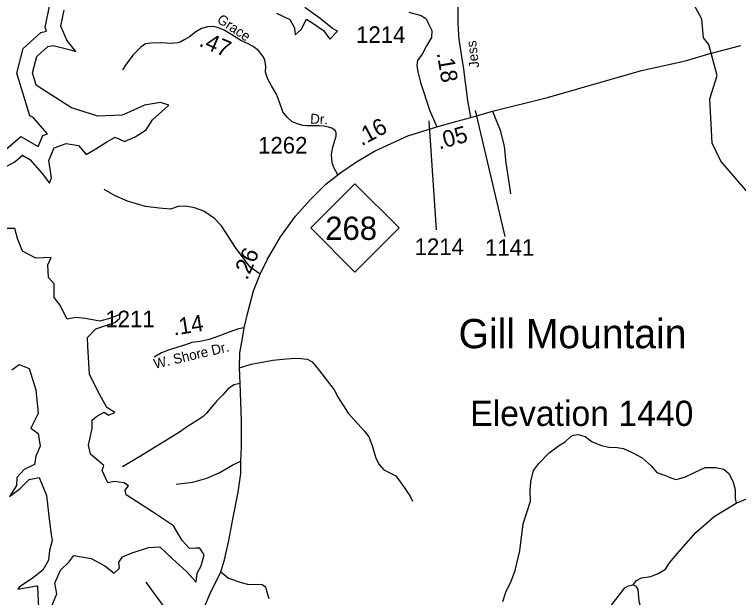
# Model space of a CAD drawing. Extents: x 1248224 to 1454986, y 825081 to 985870.
# Drawn here: x 1330449 to 1335904, y 865144 to 869534 of the extents above; entities that cross this region are included whole.
import ezdxf

# ---------------------------------------------------------------- set-up
doc = ezdxf.new("R2010")
doc.units = 0
for name, color, linetype in [('Exist Geographical Mountain Summit Elevation Number Label', 7, 'Continuous'), ('Exist Geographical Mountain Summit Label', 7, 'Continuous'), ('Exist Hydrographic Buffer Line', 7, 'Continuous'), ('Exist Hydrographic Misc Water Feature', 7, 'Continuous'), ('Exist Hydrographic Reservoir', 7, 'Continuous'), ('Exist Road Non-System Type 51', 7, 'Continuous'), ('Exist Road Primary NC Attributed', 7, 'Continuous'), ('Exist Road Primary NC Mileage Hundredths English Label', 7, 'Continuous'), ('Exist Road Primary NC Shield CELL', 7, 'Continuous'), ('Exist Road Primary NC Shield Number Label', 7, 'Continuous'), ('Exist Road Secondary Mileage Hundredths English Label', 7, 'Continuous'), ('Exist Road Secondary Type 51 Attributed', 7, 'Continuous'), ('Exist Road Secondary Type 51 Label', 7, 'Continuous'), ('Exist Road Secondary Type 51 Number Label', 7, 'Continuous')]:
    doc.layers.add(name, color=color, linetype=linetype)

msp = doc.modelspace()

# ---------------------------------------------------------------- linework, layer by layer
at = {"layer": 'Exist Hydrographic Buffer Line'}
msp.add_lwpolyline([(1330385.4, 868518.6), (1330496.8, 868615.2), (1330627.9, 868540.3), (1330662, 868622.2), (1330699.3, 868635.2), (1330590, 868759.1), (1330564, 868770.7), (1330466.6, 869091.2), (1330514.9, 869278.7), (1330647.1, 869398.4), (1330691.8, 869407.4), (1330680.4, 869435.4), (1330717.5, 869621)], dxfattribs=at)
at = {"layer": 'Exist Hydrographic Misc Water Feature'}
for points in [[(1335640.9, 869358.5), (1335626.8, 869499.9), (1335578.9, 869592.8), (1335596.9, 870019.3), (1335647.9, 870074)], [(1335742.9, 869074.1), (1335680.9, 869308.4), (1335640.9, 869358.5)], [(1336339.9, 867785.1), (1336323.9, 867818.2), (1336257.9, 867836), (1336022.9, 868139.5), (1335770.9, 868430.1), (1335706.9, 868566), (1335688.9, 868898), (1335742.9, 869074.1)]]:
    msp.add_lwpolyline(points, dxfattribs=at)
at = {"layer": 'Exist Hydrographic Reservoir'}
for points in [[(1332424.2, 869543.7), (1332523.2, 869496.1), (1332558.9, 869432.7), (1332562.9, 869381.1), (1332610.4, 869420.8), (1332650, 869500.1), (1332705.5, 869464.4), (1332776.8, 869412.8), (1332824.4, 869349.4), (1332883.8, 869408.9), (1332844.2, 869428.7), (1332753.1, 869504), (1332638.1, 869587.3)], [(1330352.1, 868370.3), (1330451.1, 868423.6), (1330510.5, 868475.1), (1330566, 868443.4), (1330657.1, 868336.3), (1330712.6, 868265), (1330728.5, 868304.6), (1330708.6, 868435.5), (1330748.3, 868530.6), (1330839.4, 868562.4), (1330930.6, 868546.5), (1330990, 868479.1), (1331061.3, 868522.7), (1331144.5, 868574.3), (1331207.9, 868610), (1331279.3, 868578.2), (1331358.5, 868613.9), (1331441.7, 868665.5), (1331489.3, 868740.8), (1331536.9, 868784.4), (1331580.4, 868820.1), (1331612.1, 868851.9), (1331548.7, 868871.7), (1331429.9, 868851.9), (1331318.9, 868800.3), (1331259.5, 868776.5), (1331077.2, 868768.6), (1330879, 868832), (1330676.9, 868958.9), (1330613.5, 869002.6), (1330585.8, 869093.8), (1330617.5, 869216.7), (1330700.7, 869292), (1330740.3, 869300), (1330871.1, 869268.2), (1330910.7, 869256.4), (1330843.4, 869339.6), (1330799.8, 869446.7), (1330823.6, 869565.7)], [(1330704.8, 867553.4), (1330700.8, 867648.5), (1330724.6, 867704.1), (1330609.7, 867700.1), (1330510.6, 867751.6), (1330471, 867846.8), (1330451.2, 867922.2), (1330344.2, 867922.2)], [(1330725.4, 865068.9), (1330769, 865172), (1330753.1, 865251.3), (1330796.7, 865350.5), (1330860.1, 865409.9), (1330895.8, 865461.5), (1331026.5, 865437.7), (1331129.6, 865382.2), (1331200.9, 865326.7), (1331240.5, 865366.3), (1331236.6, 865409.9), (1331264.3, 865449.6), (1331335.6, 865481.3), (1331458.5, 865521), (1331545.7, 865524.9), (1331636.8, 865437.7), (1331747.8, 865338.6), (1331819.1, 865259.2), (1331827, 865326.7), (1331854.7, 865382.2), (1331878.5, 865465.5), (1331846.8, 865517), (1331815.1, 865517), (1331767.6, 865513), (1331712.1, 865572.5), (1331648.7, 865683.6), (1331490.2, 865790.6), (1331292, 865917.5), (1331284.1, 865953.2), (1331307.9, 865984.9), (1331276.2, 866008.7), (1331200.9, 866016.7), (1331153.3, 866008.7), (1331109.8, 866099.9), (1331121.6, 866139.6), (1331022.6, 866222.9), (1331006.7, 866290.3), (1331034.5, 866417.2), (1331034.5, 866480.6), (1331066.2, 866508.4), (1331125.6, 866540.1), (1331157.3, 866516.3), (1331204.9, 866536.2), (1331145.4, 866575.8), (1331078.1, 866698.7), (1331014.7, 866825.6), (1331010.7, 866908.9), (1331002.8, 867035.8), (1330998.8, 867103.2), (1331062.2, 867166.7), (1331204.9, 867214.3), (1331243.7, 867248), (1331243.7, 867275.8), (1331164.5, 867244), (1331093.1, 867224.2), (1330982.2, 867244), (1330910.9, 867252), (1330847.4, 867240.1), (1330792, 867347.1), (1330748.4, 867402.7), (1330748.4, 867505.8), (1330704.8, 867553.4)], [(1330428.8, 866859.6), (1330484.3, 866899.3), (1330559.6, 866867.6), (1330611.1, 866708.9), (1330627, 866530.5), (1330571.5, 866419.4), (1330627, 866379.8), (1330642.8, 866284.6), (1330611.1, 866209.3), (1330599.2, 866145.8), (1330523.3, 866107.9), (1330467.8, 866048.4), (1330463.8, 865988.9), (1330412.3, 865905.6), (1330491.6, 865965.1), (1330558.9, 866032.5), (1330634.2, 866048.4), (1330689.7, 865913.6), (1330713.5, 865715.3), (1330725.4, 865620.1), (1330733.3, 865572.5), (1330713.5, 865497.2), (1330705.6, 865425.8), (1330662, 865350.5), (1330582.7, 865287), (1330487.6, 865223.6), (1330475.7, 865207.7), (1330614.4, 865231.5), (1330622.3, 865231.5), (1330626.3, 865168), (1330630.3, 865068.9)]]:
    msp.add_lwpolyline(points, dxfattribs=at)
at = {"layer": 'Exist Road Non-System Type 51'}
for points in [[(1334051.2, 868806.2), (1334108.8, 868662.2), (1334137.5, 868539.1), (1334150.6, 868416.1), (1334176.8, 868253.8), (1334187.2, 868183.1)], [(1332301.5, 867579.3), (1332223.9, 867630.7), (1332114, 867779.9), (1332009.4, 867942.2), (1331957.1, 867997.2), (1331876, 868052.2), (1331805.3, 868078.4), (1331739.9, 868091.5), (1331682.4, 868088.8), (1331624.8, 868067.9), (1331538.5, 868075.7), (1331436.5, 868088.8), (1331300.4, 868128.1), (1331208.9, 868170), (1331125.1, 868217.1)], [(1332145.3, 866872.8), (1332231.7, 866900.3), (1332395.7, 866931.4), (1332497.5, 866941.8), (1332563, 866946.9), (1332609.6, 866945.2), (1332654.5, 866938.3), (1332692.4, 866919.3), (1332739, 866860.6), (1332858.1, 866706.9), (1332887.4, 866649.9), (1332963.4, 866532.5), (1333085.1, 866400.2), (1333117.9, 866353.5), (1333143.8, 866287.9), (1333173.1, 866194.7), (1333197.2, 866146.3), (1333230, 866108.4), (1333268, 866089.4), (1333321.5, 866060), (1333387.1, 865970.2), (1333433.4, 865901.7), (1333447.2, 865870.7)], [(1332149.1, 866754.7), (1332102.5, 866745.3), (1332054.2, 866710.8), (1332017.9, 866669.3), (1331973.1, 866624.4), (1331936.8, 866581.3), (1331897.1, 866532.9), (1331871.3, 866507), (1331833.3, 866482.8), (1331738.4, 866422.4), (1331691.8, 866389.6), (1331398.5, 866208.3), (1331263.9, 866128.8)], [(1334129.9, 865113.5), (1334150.6, 865184.3), (1334192, 865267.2), (1334221.4, 865348.4), (1334255.9, 865496.9), (1334281.7, 865698.9), (1334336.7, 865868.7), (1334335, 865944.7), (1334338.4, 866017.2), (1334360.8, 866101.8), (1334397.1, 866150.1), (1334478.2, 866233), (1334555.8, 866291.7), (1334597.2, 866315.9), (1334640.4, 866357.3), (1334659.4, 866367.7), (1334697.3, 866371.2), (1334749.1, 866357.3), (1334800.8, 866317.6), (1334878.5, 866286.6), (1334928.5, 866276.2), (1334990.7, 866274.5), (1335039, 866265.8), (1335108, 866233), (1335178, 866195.4), (1335247, 866136.6), (1335290.1, 866086.6), (1335354, 866062.4), (1335393.6, 866045.1), (1335431.6, 866033), (1335462.7, 866039.9), (1335504.1, 866053.8), (1335576.5, 866088.3), (1335651.8, 866122.9), (1335731.8, 866122.9), (1335793.3, 866110.6), (1335833.3, 866076.7), (1335864.1, 866012), (1335879.5, 865956.6), (1335879.5, 865888.8), (1335887.2, 865855)], [(1331667.6, 865998.6), (1331793.6, 866012.4), (1331898.9, 866043.5), (1331990.3, 866083.2), (1332093.8, 866143.6), (1332156, 866171.3)], [(1335887.2, 865855), (1336036.4, 865916.5)], [(1335110.7, 865239.9), (1335134.8, 865272.7), (1335172.8, 865291.7), (1335243.5, 865303.8), (1335298.8, 865324.5), (1335354, 865359), (1335385, 865405.6), (1335426.4, 865455.7), (1335488.6, 865528.2), (1335582.5, 865633.2), (1335721, 865753.3), (1335887.2, 865855)], [(1332004.1, 865338.2), (1332060.8, 865290), (1332157.4, 865257.2), (1332204, 865245.1), (1332252.3, 865243.4), (1332286.8, 865245.1), (1332314.5, 865241.7), (1332340.3, 865224.4), (1332349, 865195), (1332364.5, 865136.3)], [(1331438, 865260), (1331567.1, 865083.7), (1331598.5, 865038.3), (1331614.2, 864982.4), (1331629.9, 864853.3), (1331624.6, 864776.5), (1331605.5, 864725.9), (1331600.2, 864684), (1331607.2, 864663.1), (1331617.7, 864643.9)], [(1333779.9, 864227.2), (1333817.9, 864230.6), (1333878.2, 864239.3), (1333921.4, 864261.7), (1333945.5, 864287.6), (1333978.3, 864349.8), (1334028.4, 864475.8), (1334119.8, 864563.9), (1334194, 864627.8), (1334273.4, 864703.8), (1334307.9, 864753.8), (1334333.8, 864764.2), (1334371.7, 864764.2), (1334418.3, 864753.8), (1334517.3, 864726.4), (1334615.6, 864723), (1334667.4, 864755.8), (1334719.1, 864804.1), (1334819.2, 864942.3), (1334912.2, 865041.3), (1335046.8, 865217.4), (1335074.4, 865231.2), (1335110.7, 865239.9)], [(1335110.7, 865239.9), (1335129.7, 865229.5), (1335145.2, 865203.6), (1335153.8, 865117.3), (1335195.2, 864954.9), (1335229.7, 864815.1), (1335233.2, 864721.8), (1335231.5, 864670), (1335222.8, 864623.4), (1335200.4, 864433.5), (1335217.7, 864241.8), (1335257.3, 864077.8), (1335274.6, 863982.8), (1335274.6, 863879.2), (1335291.9, 863782.5), (1335312.6, 863696.2), (1335353.7, 863481.3)]]:
    msp.add_lwpolyline(points, dxfattribs=at)
at = {"layer": 'Exist Road Primary NC Attributed'}
for points in [[(1333888.7, 868758.1), (1334051.2, 868806.2), (1334466, 868910.3), (1335174.1, 869111.6), (1335505.8, 869186.2), (1335680.3, 869238.5), (1335921.5, 869299.9)], [(1333630.6, 868688), (1333775.1, 868727.8), (1333888.7, 868758.1)], [(1332885.9, 868327.9), (1332907.9, 868345), (1333025.9, 868424.4), (1333161.4, 868505.7), (1333412.9, 868620), (1333630.6, 868688)], [(1332179.9, 867175.4), (1332208.6, 867290.8), (1332251.2, 867453.5), (1332301.5, 867579.3), (1332355.7, 867691.6), (1332452.4, 867860.1), (1332565.4, 868015.8), (1332679.6, 868141.7), (1332795.7, 868257.8), (1332885.9, 868327.9)], [(1331924.8, 865175.6), (1332004.1, 865338.2), (1332031.2, 865427.3), (1332064.1, 865572.6), (1332095, 865733.3), (1332135.6, 865938.7), (1332154.9, 866078.2), (1332156, 866171.3), (1332160.8, 866281.5), (1332158.8, 866477.1), (1332149.1, 866754.7), (1332145.3, 866872.8), (1332147.2, 866987), (1332166.5, 867093.5), (1332179.9, 867175.4)], [(1330101.8, 863565.2), (1330289.2, 863623), (1330480.8, 863704.3), (1330670.4, 863805), (1330858.1, 863911.5), (1330999.3, 864006.4), (1331091.3, 864079.1), (1331205.4, 864168.2), (1331321.5, 864276.7), (1331414.4, 864379.3), (1331505.3, 864489.7), (1331617.7, 864643.9), (1331733.1, 864798.2), (1331802.8, 864918.3), (1331880.2, 865075.1), (1331924.8, 865175.6)]]:
    msp.add_lwpolyline(points, dxfattribs=at)
at = {"layer": 'Exist Road Primary NC Shield CELL'}
msp.add_lwpolyline([(1332681.5, 867926.7), (1333014.5, 868259.7), (1333347.5, 867926.7), (1333014.5, 867593.8)], close=True, dxfattribs=at)
at = {"layer": 'Exist Road Secondary Type 51 Attributed'}
for points in [[(1333888.7, 868758.1), (1333864.9, 868886.4), (1333835.9, 869122.7), (1333799.2, 869345.4), (1333791.4, 869465.4), (1333793.3, 869566.1), (1333795.3, 869625.4), (1333812.4, 869681.8)], [(1333419.7, 869552.4), (1333514.5, 869527.2), (1333551.3, 869502), (1333564.8, 869474.9), (1333593.8, 869412.9), (1333590, 869360.6), (1333553.2, 869298), (1333520.3, 869236), (1333485.5, 869187.6), (1333481.6, 869150.8), (1333487.4, 869102.4), (1333508.7, 869021.1), (1333578.4, 868808.1), (1333630.6, 868688)], [(1332885.9, 868327.9), (1332856.8, 868377.1), (1332842.6, 868417.9), (1332837.9, 868479.2), (1332848.9, 868534.2), (1332859.9, 868576.6), (1332872.5, 868617.4), (1332872.5, 868630), (1332872.5, 868644.1), (1332864.6, 868659.8), (1332841.1, 868678.6), (1332814.4, 868686.5), (1332776.7, 868694.3), (1332745.3, 868695.9), (1332687.3, 868695.9), (1332651.2, 868695.9), (1332622.9, 868699.1), (1332582.1, 868710.1), (1332541.3, 868725.8), (1332506.8, 868758.7), (1332470.7, 868801.1), (1332447.1, 868875), (1332424, 868935.4), (1332384.8, 868998.2), (1332354.9, 869053.2), (1332340.8, 869100.3), (1332342.4, 869142.7), (1332334.5, 869193), (1332320.4, 869221.2), (1332289, 869263.6), (1332248.2, 869291.9), (1332209, 869313.9), (1332154.1, 869337.5), (1332088.1, 869381.4), (1332028.5, 869416), (1331987.7, 869433.3), (1331951.6, 869442.7), (1331903.6, 869440.9), (1331858.1, 869429.9), (1331815.7, 869404.8), (1331768.6, 869367.1), (1331734.1, 869346.6), (1331702.7, 869327.8), (1331680.7, 869319.9), (1331633.6, 869316.8), (1331558.3, 869319.9), (1331476.7, 869318.4), (1331437.5, 869313.7), (1331401.4, 869287), (1331341.7, 869227.3), (1331285.6, 869153.5), (1331263.6, 869117.4)], [(1332179.9, 867175.4), (1332137.5, 867167.9), (1332058.2, 867140.8), (1331967.3, 867104), (1331917, 867086.6), (1331847.3, 867073), (1331785.4, 867063.4), (1331737, 867047.9), (1331679, 867030.4), (1331609.3, 867007.2), (1331557.1, 866987.8), (1331502.9, 866953)]]:
    msp.add_lwpolyline(points, dxfattribs=at)
at = {"layer": 'Exist Road Secondary Type 51 Number Label'}
for p, q in [((1333919.9, 868810.6), (1334142.9, 867862.7)), ((1333570.1, 868734.6), (1333625.9, 867913.4))]:
    msp.add_line(p, q, dxfattribs=at)

# ---------------------------------------------------------------- texts
at = {"layer": 'Exist Geographical Mountain Summit Elevation Number Label'}
msp.add_text('Elevation 1440', height=190, dxfattribs=at).set_placement((1333883.2, 866436.2))
at = {"layer": 'Exist Geographical Mountain Summit Label'}
msp.add_text('Gill Mountain', height=220, dxfattribs=at).set_placement((1333795.5, 867021.2))
at = {"layer": 'Exist Road Primary NC Mileage Hundredths English Label'}
for s, rotation, p in [('.16', 28.3123, (1333064.2, 868541.9)), ('.05', 15.3898, (1333649.6, 868517.1)), ('.26', 66.3108, (1332202.1, 867528.6))]:
    msp.add_text(s, height=125, rotation=rotation, dxfattribs=at).set_placement(p)
at = {"layer": 'Exist Road Primary NC Shield Number Label'}
msp.add_text('268', height=175, dxfattribs=at).set_placement((1332790.6, 867837))
at = {"layer": 'Exist Road Secondary Mileage Hundredths English Label'}
for s, rotation, p in [('.47', 336.7872, (1331833, 869299.7)), ('.18', 279.3741, (1333630.9, 869243.6)), ('.14', 8.8871, (1331650.8, 867116.7))]:
    msp.add_text(s, height=125, rotation=rotation, dxfattribs=at).set_placement(p)
at = {"layer": 'Exist Road Secondary Type 51 Label'}
for s, rotation, p in [('Grace', 326.2917, (1331969, 869479.5)), ('Jess ', 96.947, (1333951.4, 869136.2)), ('Dr.', 357.1368, (1332675.8, 868712.9)), ('W. Shore Dr.', 13.2532, (1331508.1, 866865.7))]:
    msp.add_text(s, height=75, rotation=rotation, dxfattribs=at).set_placement(p)
at = {"layer": 'Exist Road Secondary Type 51 Number Label'}
for s, p in [('1214', (1333022.9, 869319.8)), ('1262', (1332284.8, 868487.4)), ('1214', (1333463.9, 867723.1)), ('1141', (1333994.1, 867717.3)), ('1211', (1331133.7, 867179))]:
    msp.add_text(s, height=125, dxfattribs=at).set_placement(p)

doc.saveas('drawing.dxf')
